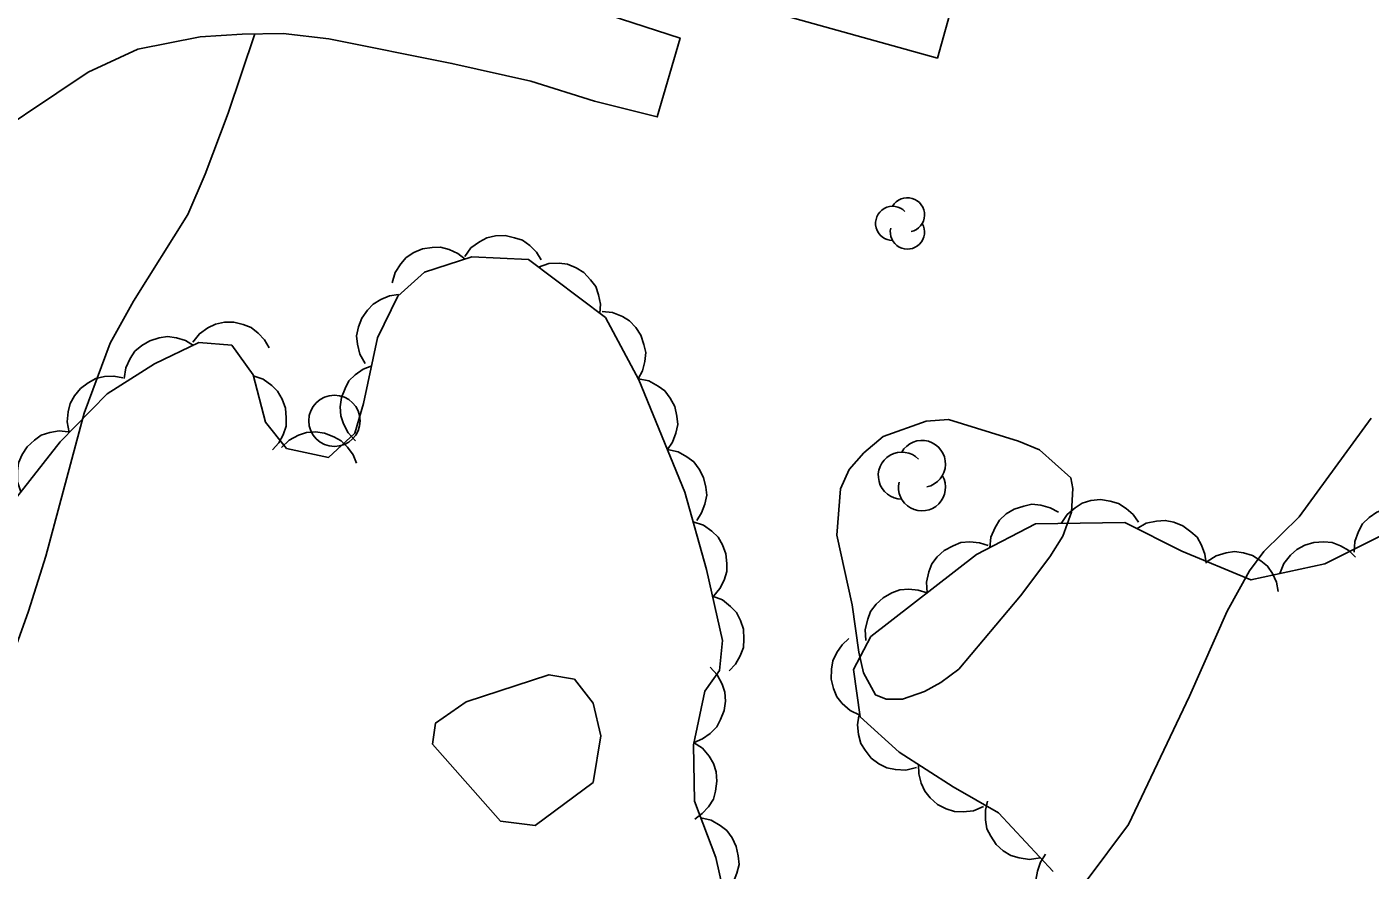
# Model space of a CAD drawing. Extents: x 282461 to 284471, y 5554090 to 5557646.
# Drawn here: x 283456 to 283508.4, y 5554849.9 to 5554882.8 of the extents above; entities that cross this region are included whole.
import ezdxf

# ---------------------------------------------------------------- set-up
doc = ezdxf.new("R2010")
doc.units = 0
for name, color, linetype in [('Niveau 1', 7, 'Continuous'), ('Niveau 19', 7, 'Continuous'), ('Niveau 2', 7, 'Continuous'), ('Niveau 31', 7, 'Continuous'), ('Niveau 36', 7, 'Continuous'), ('Niveau 44', 7, 'Continuous')]:
    doc.layers.add(name, color=color, linetype=linetype)

msp = doc.modelspace()

# ---------------------------------------------------------------- linework, layer by layer
at = {"layer": 'Niveau 1'}
for points in [[(283495.48, 5554866.3), (283494.67, 5554866.64), (283491.93, 5554867.48), (283491.06, 5554867.42), (283489.38, 5554866.82), (283488.63, 5554866.18), (283488.06, 5554865.54), (283487.72, 5554864.78), (283487.57, 5554862.98), (283488.18, 5554860.26), (283488.43, 5554858.41), (283488.62, 5554857.6), (283489.09, 5554856.74), (283489.5, 5554856.57), (283490.14, 5554856.57), (283491, 5554856.87), (283491.64, 5554857.22), (283492.33, 5554857.75), (283494.74, 5554860.61), (283495.88, 5554862.13), (283496.39, 5554862.94), (283496.73, 5554863.87), (283496.78, 5554864.8), (283496.71, 5554865.21), (283495.48, 5554866.3)], [(283475.8, 5554851.64), (283474.45, 5554851.82), (283471.8, 5554854.82), (283471.92, 5554855.64), (283473.11, 5554856.47), (283476.34, 5554857.53), (283477.34, 5554857.36), (283478.07, 5554856.42), (283478.37, 5554855.15), (283478.07, 5554853.33), (283475.8, 5554851.64)]]:
    msp.add_lwpolyline(points, dxfattribs=at)
at = {"layer": 'Niveau 19'}
msp.add_lwpolyline([(283478.69, 5554883.26), (283481.46, 5554882.37), (283480.57, 5554879.29), (283478.12, 5554879.91), (283475.64, 5554880.68), (283472.56, 5554881.38), (283467.75, 5554882.34), (283465.97, 5554882.55), (283464.37, 5554882.52), (283462.74, 5554882.42), (283460.31, 5554881.94), (283458.37, 5554881.04), (283453.43, 5554877.73)], dxfattribs=at)
at = {"layer": 'Niveau 2'}
for points in [[(283464.87, 5554882.53), (283463.83, 5554879.44), (283462.93, 5554877.06), (283462.25, 5554875.48), (283460.14, 5554872.1), (283459.23, 5554870.47), (283458.21, 5554867.74), (283456.71, 5554862.16), (283456.04, 5554860.01), (283453.17, 5554851.98)], [(283508.42, 5554867.54), (283505.62, 5554863.69), (283504.24, 5554862.34), (283503.67, 5554861.58), (283502.81, 5554860.01), (283501.34, 5554856.69), (283498.96, 5554851.69), (283497.3, 5554849.47)]]:
    msp.add_lwpolyline(points, dxfattribs=at)
at = {"layer": 'Niveau 31'}
msp.add_lwpolyline([(283494.12, 5554890.96), (283480.94, 5554894.64), (283478.32, 5554885.27), (283491.5, 5554881.59), (283494.12, 5554890.96)], dxfattribs=at)
at = {"layer": 'Niveau 36'}
msp.add_circle((283467.975, 5554867.435), 1, dxfattribs=at)
at = {"layer": 'Niveau 44'}
for points in [[(283470.23, 5554872.82), (283470.34, 5554873.22), (283470.56, 5554873.56), (283470.78, 5554873.81), (283471.07, 5554874), (283471.41, 5554874.14), (283471.79, 5554874.2), (283472.11, 5554874.21), (283472.45, 5554874.12), (283472.79, 5554873.96), (283473.07, 5554873.74)], [(283473.06, 5554873.84), (283473.3, 5554874.18), (283473.63, 5554874.42), (283473.92, 5554874.58), (283474.26, 5554874.65), (283474.63, 5554874.67), (283475, 5554874.58), (283475.31, 5554874.48), (283475.6, 5554874.28), (283475.86, 5554874.01), (283476.04, 5554873.71)], [(283454.23, 5554862.75), (283457.28, 5554866.62), (283459.11, 5554868.49), (283460.96, 5554869.66), (283462.69, 5554870.49), (283463.97, 5554870.39), (283464.8, 5554869.23), (283465.28, 5554867.38), (283466.11, 5554866.35), (283467.74, 5554866.01), (283468.77, 5554866.95), (283469.11, 5554868.11), (283469.66, 5554870.67), (283470.45, 5554872.3), (283471.49, 5554873.23), (283473.34, 5554873.83), (283475.55, 5554873.73), (283478.55, 5554871.46), (283479.85, 5554869.04), (283481.65, 5554864.65), (283482.49, 5554861.64), (283483.11, 5554858.86), (283483, 5554857.7), (283482.43, 5554856.89), (283481.99, 5554854.8), (283482.02, 5554852.6), (283482.86, 5554850.4), (283483.35, 5554848.2)], [(283475.94, 5554873.43), (283476.34, 5554873.57), (283476.74, 5554873.58), (283477.07, 5554873.55), (283477.4, 5554873.41), (283477.71, 5554873.22), (283477.97, 5554872.94), (283478.17, 5554872.68), (283478.28, 5554872.35), (283478.35, 5554871.99), (283478.33, 5554871.63)], [(283469.17, 5554869.67), (283468.97, 5554870.03), (283468.87, 5554870.42), (283468.84, 5554870.75), (283468.91, 5554871.1), (283469.04, 5554871.44), (283469.26, 5554871.75), (283469.48, 5554871.99), (283469.78, 5554872.17), (283470.12, 5554872.31), (283470.48, 5554872.36)], [(283478.42, 5554871.7), (283478.83, 5554871.66), (283479.21, 5554871.51), (283479.49, 5554871.34), (283479.73, 5554871.08), (283479.93, 5554870.78), (283480.05, 5554870.41), (283480.12, 5554870.1), (283480.09, 5554869.75), (283480, 5554869.39), (283479.83, 5554869.07)], [(283462.45, 5554870.51), (283462.71, 5554870.83), (283463.04, 5554871.06), (283463.33, 5554871.21), (283463.68, 5554871.28), (283464.05, 5554871.28), (283464.42, 5554871.19), (283464.72, 5554871.07), (283465, 5554870.86), (283465.25, 5554870.59), (283465.43, 5554870.28)], [(283459.77, 5554869.09), (283459.84, 5554869.5), (283460.01, 5554869.87), (283460.19, 5554870.15), (283460.46, 5554870.37), (283460.77, 5554870.56), (283461.14, 5554870.67), (283461.46, 5554870.72), (283461.81, 5554870.67), (283462.16, 5554870.57), (283462.47, 5554870.38)], [(283468.8, 5554866.66), (283468.51, 5554866.96), (283468.33, 5554867.32), (283468.22, 5554867.63), (283468.2, 5554867.98), (283468.25, 5554868.35), (283468.39, 5554868.7), (283468.54, 5554868.99), (283468.79, 5554869.23), (283469.09, 5554869.45), (283469.43, 5554869.58)], [(283457.63, 5554866.98), (283457.55, 5554867.39), (283457.58, 5554867.79), (283457.66, 5554868.11), (283457.83, 5554868.41), (283458.07, 5554868.7), (283458.37, 5554868.92), (283458.66, 5554869.09), (283459, 5554869.16), (283459.37, 5554869.18), (283459.72, 5554869.11)], [(283464.81, 5554869.19), (283465.2, 5554869.06), (283465.53, 5554868.81), (283465.76, 5554868.59), (283465.94, 5554868.28), (283466.06, 5554867.93), (283466.09, 5554867.55), (283466.09, 5554867.23), (283465.97, 5554866.89), (283465.8, 5554866.57), (283465.56, 5554866.3)], [(283479.84, 5554869.07), (283480.24, 5554868.99), (283480.6, 5554868.79), (283480.87, 5554868.6), (283481.08, 5554868.32), (283481.25, 5554867.99), (283481.33, 5554867.62), (283481.37, 5554867.29), (283481.3, 5554866.95), (283481.17, 5554866.6), (283480.97, 5554866.31)], [(283455.74, 5554864.66), (283455.61, 5554865.06), (283455.61, 5554865.47), (283455.65, 5554865.79), (283455.79, 5554866.12), (283455.99, 5554866.42), (283456.27, 5554866.68), (283456.53, 5554866.87), (283456.87, 5554866.98), (283457.23, 5554867.04), (283457.59, 5554867.01)], [(283465.91, 5554866.39), (283466.21, 5554866.68), (283466.57, 5554866.87), (283466.88, 5554866.98), (283467.23, 5554867), (283467.59, 5554866.95), (283467.95, 5554866.81), (283468.24, 5554866.66), (283468.48, 5554866.41), (283468.7, 5554866.11), (283468.83, 5554865.78)], [(283480.97, 5554866.31), (283481.38, 5554866.22), (283481.73, 5554866.03), (283482, 5554865.83), (283482.21, 5554865.55), (283482.38, 5554865.22), (283482.46, 5554864.85), (283482.5, 5554864.53), (283482.43, 5554864.18), (283482.3, 5554863.84), (283482.11, 5554863.54)], [(283496.33, 5554863.43), (283496.56, 5554863.78), (283496.87, 5554864.04), (283497.15, 5554864.22), (283497.49, 5554864.32), (283497.86, 5554864.36), (283498.24, 5554864.3), (283498.56, 5554864.21), (283498.86, 5554864.02), (283499.14, 5554863.78), (283499.35, 5554863.48)], [(283493.54, 5554862.48), (283493.59, 5554862.9), (283493.75, 5554863.27), (283493.92, 5554863.56), (283494.18, 5554863.8), (283494.5, 5554863.99), (283494.87, 5554864.11), (283495.19, 5554864.18), (283495.54, 5554864.14), (283495.9, 5554864.04), (283496.22, 5554863.87)], [(283507.76, 5554862.31), (283507.79, 5554862.73), (283507.93, 5554863.12), (283508.09, 5554863.41), (283508.34, 5554863.66), (283508.64, 5554863.87), (283509.01, 5554864.01), (283509.32, 5554864.09), (283509.68, 5554864.07), (283510.04, 5554863.99), (283510.37, 5554863.84)], [(283481.97, 5554863.49), (283482.37, 5554863.36), (283482.7, 5554863.13), (283482.94, 5554862.9), (283483.12, 5554862.6), (283483.25, 5554862.25), (283483.29, 5554861.87), (283483.29, 5554861.55), (283483.18, 5554861.22), (283483.01, 5554860.89), (283482.78, 5554860.61)], [(283496.01, 5554849.85), (283493.88, 5554852.14), (283492.12, 5554853.15), (283490.01, 5554854.51), (283488.48, 5554855.88), (283488.22, 5554857.73), (283488.9, 5554859.02), (283493.03, 5554862.22), (283495.33, 5554863.41), (283498.81, 5554863.47), (283501.04, 5554862.35), (283503.73, 5554861.23), (283506.62, 5554861.86), (283509.04, 5554863.06)], [(283499.29, 5554863.23), (283499.65, 5554863.44), (283500.05, 5554863.52), (283500.39, 5554863.55), (283500.73, 5554863.48), (283501.08, 5554863.34), (283501.39, 5554863.11), (283501.63, 5554862.89), (283501.81, 5554862.58), (283501.94, 5554862.23), (283501.98, 5554861.88)], [(283491.1, 5554860.72), (283491.07, 5554861.14), (283491.16, 5554861.54), (283491.28, 5554861.85), (283491.49, 5554862.13), (283491.77, 5554862.38), (283492.11, 5554862.56), (283492.41, 5554862.69), (283492.76, 5554862.71), (283493.14, 5554862.68), (283493.48, 5554862.57)], [(283504.86, 5554861.48), (283505.02, 5554861.87), (283505.28, 5554862.19), (283505.52, 5554862.42), (283505.83, 5554862.58), (283506.19, 5554862.69), (283506.57, 5554862.71), (283506.9, 5554862.69), (283507.23, 5554862.56), (283507.55, 5554862.37), (283507.81, 5554862.12)], [(283502.02, 5554861.94), (283502.37, 5554862.17), (283502.76, 5554862.29), (283503.09, 5554862.34), (283503.44, 5554862.29), (283503.79, 5554862.18), (283504.12, 5554861.97), (283504.38, 5554861.77), (283504.57, 5554861.48), (283504.73, 5554861.14), (283504.8, 5554860.78)], [(283482.72, 5554860.6), (283483.11, 5554860.45), (283483.43, 5554860.19), (283483.66, 5554859.96), (283483.82, 5554859.65), (283483.93, 5554859.3), (283483.95, 5554858.91), (283483.93, 5554858.59), (283483.81, 5554858.26), (283483.62, 5554857.94), (283483.37, 5554857.68)], [(283488.71, 5554858.87), (283488.68, 5554859.29), (283488.78, 5554859.69), (283488.89, 5554860), (283489.11, 5554860.28), (283489.38, 5554860.53), (283489.72, 5554860.72), (283490.03, 5554860.84), (283490.38, 5554860.87), (283490.75, 5554860.83), (283491.1, 5554860.72)], [(283488.47, 5554855.95), (283488.09, 5554856.13), (283487.79, 5554856.41), (283487.58, 5554856.67), (283487.45, 5554856.99), (283487.36, 5554857.36), (283487.37, 5554857.74), (283487.42, 5554858.07), (283487.57, 5554858.39), (283487.78, 5554858.69), (283488.05, 5554858.94)], [(283482.63, 5554857.82), (283482.91, 5554857.52), (283483.1, 5554857.16), (283483.21, 5554856.85), (283483.23, 5554856.5), (283483.18, 5554856.13), (283483.04, 5554855.78), (283482.89, 5554855.49), (283482.64, 5554855.24), (283482.34, 5554855.03), (283482.01, 5554854.89)], [(283490.68, 5554853.91), (283490.27, 5554853.81), (283489.86, 5554853.83), (283489.53, 5554853.89), (283489.22, 5554854.05), (283488.92, 5554854.27), (283488.68, 5554854.58), (283488.51, 5554854.85), (283488.42, 5554855.2), (283488.38, 5554855.57), (283488.43, 5554855.93)], [(283481.99, 5554854.89), (283482.34, 5554854.66), (283482.6, 5554854.35), (283482.77, 5554854.07), (283482.87, 5554853.74), (283482.9, 5554853.37), (283482.84, 5554852.99), (283482.76, 5554852.68), (283482.57, 5554852.38), (283482.32, 5554852.11), (283482.03, 5554851.9)], [(283493.3, 5554852.39), (283492.91, 5554852.22), (283492.51, 5554852.18), (283492.17, 5554852.19), (283491.84, 5554852.3), (283491.51, 5554852.47), (283491.22, 5554852.73), (283491.01, 5554852.98), (283490.86, 5554853.3), (283490.77, 5554853.66), (283490.76, 5554854.02)], [(283495.51, 5554850.39), (283495.09, 5554850.32), (283494.69, 5554850.38), (283494.37, 5554850.47), (283494.07, 5554850.66), (283493.79, 5554850.91), (283493.58, 5554851.23), (283493.43, 5554851.52), (283493.37, 5554851.87), (283493.37, 5554852.25), (283493.45, 5554852.6)], [(283482.27, 5554851.95), (283482.67, 5554851.85), (283483.02, 5554851.65), (283483.29, 5554851.45), (283483.49, 5554851.16), (283483.65, 5554850.83), (283483.73, 5554850.46), (283483.76, 5554850.13), (283483.68, 5554849.79), (283483.54, 5554849.45), (283483.34, 5554849.15)], [(283496.91, 5554847.75), (283496.5, 5554847.83), (283496.13, 5554848.02), (283495.86, 5554848.22), (283495.65, 5554848.49), (283495.47, 5554848.82), (283495.38, 5554849.2), (283495.34, 5554849.52), (283495.4, 5554849.87), (283495.52, 5554850.22), (283495.72, 5554850.53)]]:
    msp.add_lwpolyline(points, dxfattribs=at)
for centre, radius, start, end in [((283489.755, 5554875.136), 0.669, 44.1154, 269.804), ((283490.33, 5554875.471), 0.669, 282.2692, 149.7263), ((283490.33, 5554874.802), 0.669, 166.9369, 29.6212), ((283490.898, 5554865.755), 0.917, 282.2692, 149.7263), ((283490.109, 5554865.297), 0.917, 44.1154, 269.804), ((283490.898, 5554864.838), 0.917, 166.9369, 29.6212)]:
    msp.add_arc(centre, radius, start, end, dxfattribs=at)

doc.saveas('drawing.dxf')
